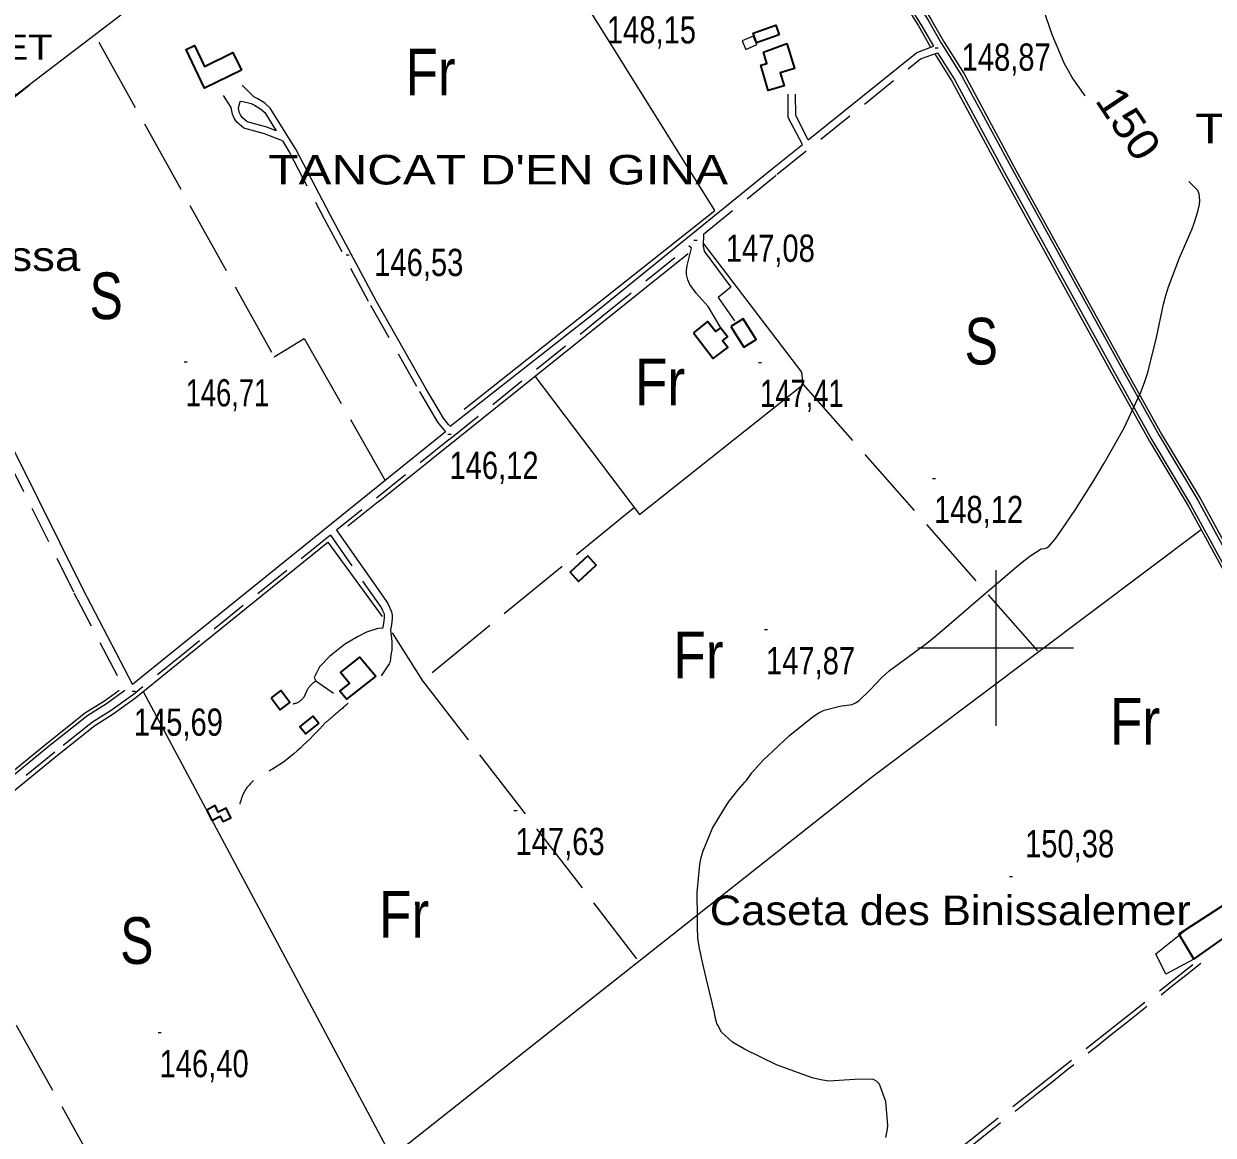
# Model space of a CAD drawing. Extents: x -807245 to 6129983, y -54972206 to 262146364.
# Drawn here: x 489687.7 to 490069.9, y 4383343.4 to 4383700.5 of the extents above; entities that cross this region are included whole.
import ezdxf
from ezdxf.enums import TextEntityAlignment as Align

# ---------------------------------------------------------------- set-up
doc = ezdxf.new("R2010")
doc.units = 0
doc.header["$LTSCALE"] = 4
doc.linetypes.add('LONG_DASHED', pattern=[7.5, 6, -1.5])
doc.linetypes.add('MEDIUM_DASHED', pattern=[4.5, 3, -1.5])
for name, color, linetype, lineweight in [('1', 7, 'Continuous', 13), ('21', 7, 'Continuous', 25), ('25', 7, 'LONG_DASHED', 25), ('27', 7, 'Continuous', 25), ('38', 7, 'Continuous', 25), ('47', 7, 'Continuous', 35), ('51', 7, 'Continuous', 13), ('7', 7, 'Continuous', 13), ('8', 7, 'Continuous', 25)]:
    doc.layers.add(name, color=color, linetype=linetype, lineweight=lineweight)
doc.layers.add('31', color=7, linetype='Continuous')
doc.layers.add('5', color=7, linetype='Continuous')

msp = doc.modelspace()

# ---------------------------------------------------------------- linework, layer by layer
at = {"layer": '1'}
for p, q in [((490000, 4383525), (490000, 4383475)), ((489975, 4383500), (490025, 4383500))]:
    msp.add_line(p, q, dxfattribs=at)
at = {"layer": '21'}
msp.add_lwpolyline([(489919.69, 4383692.3), (489923.22, 4383693.84), (489922.03, 4383696.57), (489918.5, 4383695.03)], close=True, dxfattribs=at)
at = {"layer": '25'}
for p, q in [((489938.11, 4383584.65), (490013.67, 4383498.7)), ((489656.02, 4383431.2), (489737.71, 4383284.84)), ((489793.52, 4383185.47), (490063.29, 4383398.25))]:
    msp.add_line(p, q, dxfattribs=at)
for points in [[(489711.84, 4383694.6), (489768.15, 4383593.5), (489777.82, 4383599.4), (489803.83, 4383553.8)], [(489883.87, 4383545.14), (489815.81, 4383489.43), (489884.54, 4383400.14)]]:
    msp.add_lwpolyline(points, dxfattribs=at)
at = {"layer": '27'}
msp.add_spline([(491255.21, 4383970.03), (491244.34, 4383967.52), (491230.36, 4383957.66), (491230.81, 4383957.81), (491230.81, 4383957.81), (491220.15, 4383951.47), (491212.7, 4383943.01), (491205.06, 4383944.23), (491184.85, 4383957.71), (491152.82, 4383981.27), (491128.36, 4384004.58), (491128.29, 4384004.88), (491122.26, 4384021.39), (491095.75, 4384034.59), (491071.07, 4384059.32), (491064.71, 4384065.12)], degree=3, dxfattribs=at)
at = {"layer": '38', "linetype": 'MEDIUM_DASHED'}
msp.add_line((489824.34, 4383566.94), (489788.18, 4383537.77), dxfattribs=at)
at = {"layer": '38'}
for points in [[(489863.2, 4383883.51), (489890.64, 4383839.2), (489914.01, 4383802.54), (489955.05, 4383738.24), (489978.28, 4383701.69), (489982.38, 4383694.48), (489989.03, 4383683.94), (490005.68, 4383653.1), (490040.28, 4383590.18), (490052.49, 4383568.19), (490064.95, 4383547.46), (490075.57, 4383527.96), (490090.47, 4383499.73), (490103.59, 4383476.45), (490112.01, 4383460.33), (490118.47, 4383449.94), (490121.85, 4383444.31)], [(489893.39, 4383829.82), (489911.71, 4383801.07), (489952.75, 4383736.78), (489975.95, 4383700.29), (489979.93, 4383693.29)], [(489939.76, 4383663.26), (489974.62, 4383691.31), (489979.93, 4383693.29)], [(489981.22, 4383691.23), (489986.68, 4383682.57), (490003.3, 4383651.81), (490037.9, 4383588.86), (490050.14, 4383566.84), (490062.6, 4383546.1), (490073.17, 4383526.68), (490088.09, 4383498.44), (490101.2, 4383475.16), (490109.64, 4383458.99), (490116.15, 4383448.53), (490120.4, 4383441.45)], [(489770.78, 4383662.86), (489765.01, 4383665.12), (489758.4, 4383666.98), (489756.12, 4383668.86), (489755.32, 4383670.21), (489754.72, 4383671.47), (489754.37, 4383673.6), (489751.85, 4383677.49)], [(489824.73, 4383571.24), (489824.2, 4383571.76), (489822.52, 4383573.84), (489816.76, 4383583.56), (489801.03, 4383611.26), (489786.2, 4383638.94), (489775.09, 4383660.26), (489766.89, 4383673.43), (489765.12, 4383675.06), (489762.89, 4383676.36), (489761.56, 4383677.06), (489757.82, 4383680.8)], [(489939.76, 4383663.26), (489935.71, 4383671), (489935.67, 4383677.88)], [(489824.7, 4383571.23), (489872.06, 4383608.39), (489928.28, 4383654.02), (489937.86, 4383661.72)], [(489906.11, 4383632.96), (489906, 4383629.06), (489906.3, 4383627.41), (489914.88, 4383615.91), (489910.75, 4383612.62), (489916.05, 4383605.04)], [(489911.7, 4383602.8), (489907.59, 4383609.64), (489903.78, 4383613.92), (489901.69, 4383616.78), (489901.09, 4383618.28), (489900.65, 4383619.93), (489900.65, 4383621.28), (489900.88, 4383622.85), (489902.25, 4383628.4), (489901.37, 4383629.12)], [(489607.15, 4383598.44), (489610.72, 4383597.86), (489620.29, 4383601.14), (489630.34, 4383604.79), (489637.52, 4383607.02), (489643.26, 4383609.45), (489645.53, 4383610.66), (489648.82, 4383611.62), (489649.95, 4383612.12), (489652.01, 4383612.29), (489654.54, 4383611.79), (489657.26, 4383610), (489659.32, 4383607.8), (489662, 4383603.79), (489684.99, 4383562.48), (489706.56, 4383519.07), (489722.66, 4383488.23)], [(489823.18, 4383569.41), (489738.28, 4383500.9), (489722.66, 4383488.23)], [(489788.18, 4383537.77), (489803, 4383516.64), (489804.68, 4383514.22), (489805.24, 4383513.07), (489805.88, 4383511.63), (489806.06, 4383510.49), (489806.05, 4383509.44), (489805.8, 4383507.38), (489805.47, 4383505.77)], [(489803.01, 4383506.31), (489801.45, 4383506.18), (489797.83, 4383505.02), (489794.96, 4383503.55), (489790.73, 4383501.12), (489785.96, 4383497.27), (489782.7, 4383493.86), (489781.01, 4383490.43), (489781.52, 4383489.45), (489787.25, 4383485.41)], [(489805.47, 4383505.77), (489805.97, 4383502.07), (489805.94, 4383499.3), (489805.63, 4383497.73), (489805.37, 4383495.48), (489805.14, 4383494.88), (489802.47, 4383491.01)], [(489720.17, 4383486.31), (489714.28, 4383482.03), (489708.22, 4383478.26), (489696.05, 4383468.6), (489674.77, 4383451.21), (489621.4, 4383408.46), (489570.96, 4383368.85)]]:
    msp.add_lwpolyline(points, dxfattribs=at)
at = {"layer": '38', "linetype": 'MEDIUM_DASHED'}
for points in [[(489906.11, 4383632.96), (489929.77, 4383652.17), (489975.82, 4383689.21), (489981.22, 4383691.23)], [(489937.86, 4383661.72), (489933.32, 4383670.4), (489933.27, 4383677.86)], [(489770.78, 4383662.86), (489773.11, 4383659.13), (489784.19, 4383637.88), (489799.04, 4383610.16), (489814.79, 4383582.42), (489820.64, 4383572.53), (489823.18, 4383569.41)], [(489824.34, 4383566.94), (489873.55, 4383606.53), (489901.37, 4383629.12)], [(489606.65, 4383595.38), (489611, 4383594.68), (489621.33, 4383598.22), (489631.32, 4383601.85), (489638.58, 4383604.1), (489644.6, 4383606.65), (489646.71, 4383607.78), (489649.9, 4383608.7), (489650.73, 4383609.08), (489651.83, 4383609.17), (489653.34, 4383608.87), (489655.24, 4383607.62), (489656.88, 4383605.86), (489659.36, 4383602.17), (489682.25, 4383561.04), (489703.8, 4383517.67), (489720.17, 4383486.31)], [(489786.2, 4383536.17), (489739.94, 4383498.85), (489722.95, 4383485.06), (489715.76, 4383479.83), (489709.74, 4383476.09), (489697.71, 4383466.54), (489676.43, 4383449.15), (489623.04, 4383406.39), (489566.72, 4383362.16), (489526.38, 4383330.43), (489497.38, 4383307.36), (489484.81, 4383297.54), (489480.13, 4383294.74), (489471.44, 4383287.93), (489451.18, 4383271.1), (489438.65, 4383259.9)], [(489786.2, 4383536.17), (489800.92, 4383515.19), (489802.49, 4383512.93), (489802.94, 4383512), (489803.43, 4383510.9), (489803.53, 4383510.31), (489803.52, 4383509.6), (489803.3, 4383507.79), (489802.99, 4383506.27)]]:
    msp.add_lwpolyline(points, dxfattribs=at)
msp.add_lwpolyline([(489768.78, 4383666.09), (489765.73, 4383667.29), (489759.48, 4383669.04), (489757.88, 4383670.36), (489757.33, 4383671.29), (489756.91, 4383672.16), (489756.69, 4383673.51), (489757.2, 4383675.58), (489757.37, 4383675.63), (489758.12, 4383675.57), (489760.74, 4383674.91), (489761.79, 4383674.37), (489763.76, 4383673.22), (489765.12, 4383671.96)], close=True, dxfattribs=at)
at = {"layer": '38', "linetype": 'LONG_DASHED'}
for points in [[(489781.52, 4383489.45), (489778.64, 4383486.33), (489777.79, 4383484.39), (489774.84, 4383482.1), (489774.24, 4383481.95)], [(489791.87, 4383482.13), (489787.02, 4383477.98), (489784.67, 4383475.98)], [(489784.67, 4383475.98), (489767.55, 4383461.02), (489762.03, 4383457.71), (489758.69, 4383454.07), (489757.07, 4383449.81)], [(489793.99, 4383184.32), (489878.31, 4383250.65), (489989.17, 4383337.66), (490065.84, 4383398.69)]]:
    msp.add_spline(points, degree=3, dxfattribs=at)
at = {"layer": '47'}
for points in [[(489930.42, 4383696.92), (489923.15, 4383694.36), (489922.03, 4383697.54), (489929.3, 4383700.1)], [(489757.65, 4383685.6), (489745.8, 4383679.88), (489739.83, 4383692.23), (489742.55, 4383693.55), (489745.79, 4383686.84), (489754.91, 4383691.24)], [(489932.82, 4383694.14), (489935.27, 4383686.11), (489930.74, 4383684.75), (489931.99, 4383680.56), (489926.86, 4383679.06), (489924.48, 4383687.19), (489926.48, 4383687.78), (489925.41, 4383691.38)], [(489902.92, 4383601.18), (489909.19, 4383592.98), (489913.85, 4383596.55), (489912.2, 4383598.68), (489913.84, 4383599.95), (489911.56, 4383602.87), (489909.97, 4383601.63), (489907.41, 4383604.89)], [(489914.85, 4383603.24), (489919, 4383596.59), (489923.01, 4383599.09), (489918.86, 4383605.74)], [(489868.96, 4383529.52), (489863.25, 4383524.3), (489865.94, 4383521.36), (489871.65, 4383526.58)], [(489800.75, 4383490.88), (489791.36, 4383483.48), (489789.27, 4383486.11), (489792.3, 4383488.52), (489789.47, 4383492.07), (489795.62, 4383496.97)], [(489767.21, 4383483.91), (489770.07, 4383480.13), (489773.19, 4383482.49), (489770.33, 4383486.27)], [(489782.49, 4383475.86), (489778.22, 4383472.4), (489776.4, 4383474.65), (489780.67, 4383478.11)], [(489746.47, 4383447.91), (489748.08, 4383444.59), (489750.82, 4383445.93), (489751.66, 4383444.19), (489754.2, 4383445.42), (489752.71, 4383448.48), (489750.18, 4383447.24), (489749.14, 4383449.35)], [(490079.78, 4383421.59), (490058.82, 4383408.01), (490063.67, 4383399.97), (490084.71, 4383414.83)]]:
    msp.add_lwpolyline(points, close=True, dxfattribs=at)
at = {"layer": '51'}
for p, q in [((489801.98, 4383547.29), (489901.12, 4383626.67)), ((489801.98, 4383547.29), (489791.83, 4383539.1)), ((489785.43, 4383533.93), (489802.88, 4383510.04)), ((489806.08, 4383504.85), (489815.81, 4383489.43))]:
    msp.add_line(p, q, dxfattribs=at)
for points in [[(489469.65, 4383971.43), (489584.93, 4383782.54), (489622.13, 4383722.33), (489626.69, 4383721.45), (489641.04, 4383716.86), (489646.03, 4383713.65), (489658.7, 4383705.78), (489664.25, 4383699.34), (489668.62, 4383694.19), (489673.45, 4383689.71), (489678.94, 4383684.77), (489682.87, 4383680.22), (489685.01, 4383677.57), (489802.31, 4383767.09), (489888.67, 4383833.48)], [(489864.54, 4383884.36), (489891.41, 4383839.68), (489914.77, 4383803.03), (489955.81, 4383738.73), (489979.05, 4383702.16), (489983.16, 4383694.94), (489989.81, 4383684.4), (490006.47, 4383653.53), (490041.07, 4383590.62), (490053.27, 4383568.64), (490065.73, 4383547.91), (490076.37, 4383528.39), (490091.26, 4383500.16), (490104.39, 4383476.88), (490112.8, 4383460.78), (490119.24, 4383450.41), (490122.4, 4383445.14)], [(489892.48, 4383829.6), (489910.96, 4383800.59), (489952, 4383736.3), (489975.18, 4383699.83), (489978.93, 4383693.24)], [(489829.14, 4383576.66), (489909.71, 4383640.52), (489837.4, 4383756.43), (489827.12, 4383775.96)], [(489980.55, 4383690.61), (489985.91, 4383682.12), (490002.51, 4383651.38), (490037.12, 4383588.43), (490049.37, 4383566.39), (490061.82, 4383545.66), (490072.38, 4383526.26), (490087.3, 4383498.01), (490100.41, 4383474.73), (490108.86, 4383458.55), (490115.39, 4383448.06), (490119.52, 4383441.17)], [(489334.68, 4383393.37), (489385.09, 4383441.67), (489413.58, 4383466.78), (489426.14, 4383476.01), (489489.73, 4383526.38), (489552.78, 4383574.57), (489589.33, 4383602.37), (489616.49, 4383622.46), (489689.4, 4383680.83)], [(489851.89, 4383587.25), (489885.57, 4383542.89), (489938.11, 4383584.65), (489937.67, 4383588.55), (489905.93, 4383630.11)], [(489834.66, 4383359.28), (489960, 4383458.32), (490065.97, 4383538.04)], [(489439.94, 4383259.39), (489451.99, 4383270.15), (489472.23, 4383286.96), (489480.84, 4383293.71), (489485.52, 4383296.51), (489498.15, 4383306.38), (489527.16, 4383329.45), (489567.49, 4383361.18), (489623.82, 4383405.41), (489677.22, 4383448.18), (489698.49, 4383465.57), (489710.47, 4383475.07), (489716.46, 4383478.8), (489723.71, 4383484.07), (489740.73, 4383497.87), (489785.43, 4383533.93)], [(489573.34, 4383372.23), (489620.67, 4383409.38), (489674.03, 4383452.13), (489695.31, 4383469.52), (489707.54, 4383479.22), (489713.62, 4383483.01), (489718.36, 4383486.45)], [(489726.09, 4383486), (489746.91, 4383446.93), (489805.87, 4383336.49)], [(490063.67, 4383399.97), (490054.58, 4383395.12), (490051.37, 4383401.66), (490061.01, 4383409.43)], [(489605.28, 4383178.31), (489744.12, 4383287.61), (489834.66, 4383359.28)]]:
    msp.add_lwpolyline(points, dxfattribs=at)
at = {"layer": '7'}
for p, q in [((489980.52, 4383692.79), (489981.52, 4383692.79)), ((489903.03, 4383630.94), (489904.03, 4383630.94)), ((489791.28, 4383626.32), (489792.28, 4383626.32)), ((489739.2, 4383591.95), (489740.2, 4383591.95)), ((489923.76, 4383591.74), (489924.76, 4383591.74)), ((489823.97, 4383568.65), (489824.97, 4383568.65)), ((489979.66, 4383554.46), (489980.66, 4383554.46)), ((489925.67, 4383505.88), (489926.67, 4383505.88)), ((489722.54, 4383486.14), (489723.54, 4383486.14)), ((489845.19, 4383447.79), (489846.19, 4383447.79)), ((490004.39, 4383426.54), (490005.39, 4383426.54)), ((489730.82, 4383376.44), (489731.82, 4383376.44))]:
    msp.add_line(p, q, dxfattribs=at)
at = {"layer": '8'}
for points in [[(490028.69, 4383677.4), (490024.55, 4383683.26), (490023.31, 4383685.42), (490022.11, 4383687.68), (490018.21, 4383696.7), (490015.25, 4383705.39)], [(489940.99, 4383361.85), (489929.58, 4383365.99), (489919.29, 4383371.02), (489917.2, 4383372.21), (489915.44, 4383373.31), (489911.83, 4383376.52), (489910.65, 4383378.8), (489910.42, 4383379.3), (489910.23, 4383379.75), (489909.91, 4383380.94), (489909.46, 4383383.31), (489909.2, 4383384.5), (489908.87, 4383385.94), (489907.18, 4383393.07), (489905.47, 4383400.43), (489905.13, 4383402.01), (489904.84, 4383403.39), (489904.29, 4383406.73), (489904.15, 4383410.22), (489904.12, 4383411.7), (489904.11, 4383413.41), (489904.09, 4383421.42), (489904.86, 4383430.36), (489905.34, 4383432.64), (489905.93, 4383434.84), (489909.02, 4383442.12), (489912.6, 4383448.08), (489913.5, 4383449.45), (489914.36, 4383450.71), (489917.16, 4383454.27), (489919.39, 4383456.82), (489919.9, 4383457.44), (489920.37, 4383458.03), (489921.65, 4383459.88), (489924.1, 4383462.69), (489925.3, 4383463.89), (489926.72, 4383465.28), (489933.74, 4383471.8), (489941.37, 4383477.95), (489943.19, 4383479.1), (489944.87, 4383480), (489949.87, 4383481.25), (489953.88, 4383481.83), (489954.94, 4383482.32), (489955.98, 4383482.95), (489959.56, 4383486.38), (489963.34, 4383490.51), (489964.51, 4383491.59), (489965.72, 4383492.63), (489970.52, 4383496.12), (489977.41, 4383501.19), (489979.94, 4383503.22), (489982.74, 4383505.53), (489995.09, 4383516.14), (490006.68, 4383526.09), (490008.99, 4383527.98), (490010.91, 4383529.5), (490014.61, 4383531.86), (490015.71, 4383531.94), (490015.99, 4383532.01), (490016.26, 4383532.1), (490017.15, 4383532.63), (490018.94, 4383534.86), (490019.78, 4383536.03), (490020.76, 4383537.43), (490025.57, 4383544.5), (490031.47, 4383553.73), (490033.14, 4383556.5), (490034.83, 4383559.37), (490041.1, 4383570.49), (490046.59, 4383582.12), (490047.79, 4383585.3), (490048.86, 4383588.46), (490051.58, 4383599.74), (490053.83, 4383610.45), (490054.6, 4383613.25), (490055.44, 4383615.99), (490059.01, 4383625.28), (490062.35, 4383632.94), (490063.04, 4383634.64), (490063.63, 4383636.16), (490064.93, 4383640.15), (490065.42, 4383642.47), (490065.5, 4383642.94), (490065.56, 4383643.33), (490065.56, 4383644.11), (490065.45, 4383644.4), (490065.43, 4383644.48), (490065.43, 4383644.56), (490065.47, 4383644.83), (490065.43, 4383645.33), (490065.38, 4383645.54), (490065.3, 4383645.79), (490064.87, 4383646.98), (490062.27, 4383649.6), (490062.04, 4383649.79)], [(489964.7, 4383342.71), (489965.23, 4383345.41), (489965.26, 4383346.57), (489965.23, 4383347.91), (489964.72, 4383354.22), (489962.65, 4383359.85), (489961.64, 4383360.75), (489960.45, 4383361.38), (489954.56, 4383361.29), (489946.4, 4383360.83), (489943.77, 4383361.23), (489940.99, 4383361.85)]]:
    msp.add_lwpolyline(points, dxfattribs=at)

# ---------------------------------------------------------------- texts
at = {"layer": '31'}
for s, width, p in [('Fr', 0.85, (489818.39, 4383677.48)), ('S', 0.8, (489714.17, 4383605.62)), ('S', 0.8, (489995.33, 4383591.04)), ('Fr', 0.85, (489892.14, 4383577.96)), ('Fr', 0.85, (489904.47, 4383490.22)), ('Fr', 0.85, (490044.73, 4383468.92)), ('Fr', 0.85, (489809.91, 4383406.93)), ('S', 0.8, (489724.01, 4383398.47))]:
    msp.add_text(s, height=15, dxfattribs=dict(at, width=width)).set_placement(p, align=Align.CENTER)
at = {"layer": '5'}
for s, height, width, p in [('TANCA DES BELARET', 8, 1.2, (489696.97, 4383689)), ("TANCA D'EN TRUC", 9.5, 1.25, (490207.39, 4383662.12)), ("TANCAT D'EN GINA", 9.5, 1.25, (489914, 4383648.88)), ("Caseta d'en Bassa", 9.5, 1.15, (489705.81, 4383621.1)), ('Caseta des Binissalemer', 9.5, 1.1, (490062.67, 4383410.93))]:
    msp.add_text(s, height=height, dxfattribs=dict(at, width=width)).set_placement(p, align=Align.RIGHT)
at = {"layer": '7'}
for s, width, p in [('148,15', 0.8, (489875.05, 4383694.19)), ('148,87', 0.8, (489989.02, 4383685.43)), ('147,08', 0.8, (489913.23, 4383624.03)), ('146,53', 0.8, (489800.29, 4383619.46)), ('146,71', 0.75, (489739.7, 4383577.58)), ('147,41', 0.75, (489924.26, 4383577.37)), ('146,12', 0.8, (489824.47, 4383554.28)), ('148,12', 0.8, (489980.16, 4383540.09)), ('147,87', 0.8, (489926.17, 4383491.51)), ('145,69', 0.8, (489723.04, 4383471.77)), ('147,63', 0.8, (489845.69, 4383433.42)), ('150,38', 0.8, (490009.4, 4383432.71)), ('146,40', 0.8, (489731.32, 4383362.07))]:
    msp.add_text(s, height=8.75, dxfattribs=dict(at, width=width)).set_placement(p)
at = {"layer": '8', "width": 1.1}
msp.add_text(' 150 ', height=10, rotation=303.892, dxfattribs=at).set_placement((490029.38, 4383679.28))

doc.saveas('drawing.dxf')
